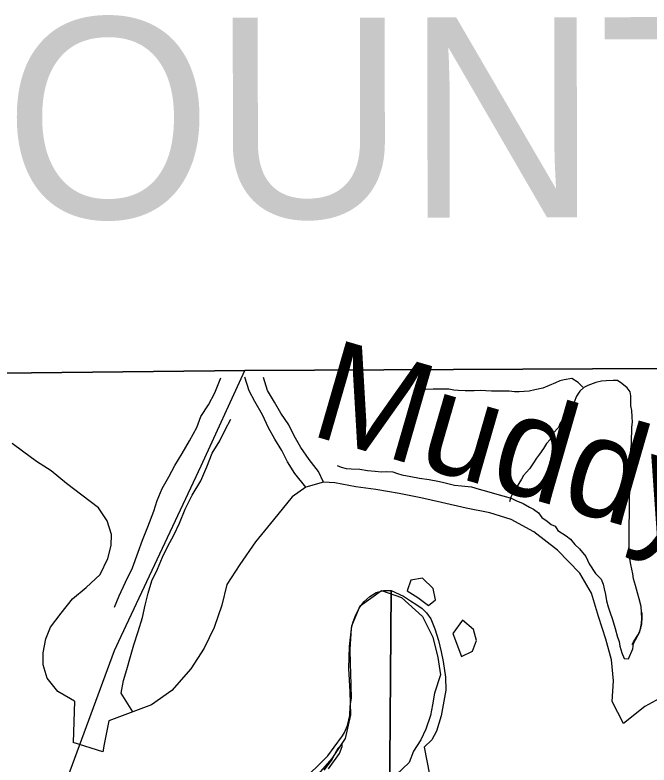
# Model space of a CAD drawing. Extents: x 1588073 to 2013523, y 1090242 to 1357120.
# Drawn here: x 1816020 to 1819188, y 1258035 to 1261782 of the extents above; entities that cross this region are included whole.
import ezdxf

# ---------------------------------------------------------------- set-up
doc = ezdxf.new("R2010")
doc.units = 0
for name, color, linetype in [('GM_X_Adjacent_County', 7, 'Continuous'), ('GM_X_Adjacent_County_Text', 7, 'Continuous'), ('GM_X_County', 7, 'Continuous'), ('GM_X_Major_Lake', 7, 'Continuous'), ('GM_X_Minor_River', 7, 'Continuous'), ('GM_X_Minor_River_Text', 7, 'Continuous'), ('GM_X_Section', 7, 'Continuous'), ('GM_X_State_Route', 7, 'Continuous'), ('GM_X_Township', 7, 'Continuous')]:
    doc.layers.add(name, color=color, linetype=linetype)

msp = doc.modelspace()

# ---------------------------------------------------------------- linework, layer by layer
at = {"layer": 'GM_X_Adjacent_County'}
msp.add_lwpolyline([(1810109.5, 1259987.6), (1810504.5, 1259984.1), (1810732.8, 1259981.1), (1811029.2, 1259977.6), (1811603.9, 1259969.8), (1811883, 1259967.2), (1812095.6, 1259965), (1812326.5, 1259962), (1812654.2, 1259959.4), (1812702.4, 1259959.4), (1812748.4, 1259958.5), (1817167.8, 1260006.4), (1820643.5, 1260023.1)], dxfattribs=at)
at = {"layer": 'GM_X_County'}
msp.add_lwpolyline([(1810109.5, 1259987.6), (1810504.5, 1259984.1), (1810732.8, 1259981.1), (1811029.2, 1259977.6), (1811603.9, 1259969.8), (1811883, 1259967.2), (1812095.6, 1259965), (1812326.5, 1259962), (1812654.2, 1259959.4), (1812702.4, 1259959.4), (1812748.4, 1259958.5), (1817167.8, 1260006.4), (1820643.5, 1260023.1)], dxfattribs=at)
at = {"layer": 'GM_X_Major_Lake'}
msp.add_line((1817560.8, 1259448.4), (1817472.4, 1259423.4), dxfattribs=at)
for points in [[(1816317.6, 1258355), (1816297.5, 1258365.5), (1816233.7, 1258402.4), (1816180.3, 1258469.3), (1816161, 1258535.8), (1816159.7, 1258596.1), (1816174.5, 1258666.2), (1816197.2, 1258724.2), (1816250.2, 1258793.9), (1816307.1, 1258865.5), (1816376, 1258922.9), (1816444.9, 1258986.4), (1816483.9, 1259066.3), (1816500.7, 1259132.3), (1816501.3, 1259186.6), (1816480, 1259255.1), (1816436.6, 1259319.9), (1816353.1, 1259383.1), (1816277.5, 1259442.3), (1816200, 1259505.5), (1816126.3, 1259552.5), (1816056.7, 1259603.6), (1816005, 1259642.3)], [(1819277.6, 1258387.5), (1819167.3, 1258327.3), (1819061, 1258242.9), (1819004.8, 1258353.3), (1819010.8, 1258455.7), (1819000.7, 1258560.1), (1818972.6, 1258664.5), (1818936.5, 1258776.9), (1818900.4, 1258893.4), (1818842.2, 1258993.7), (1818731.8, 1259108.1), (1818613.4, 1259200.5), (1818499.1, 1259262.7), (1818392.7, 1259294.8), (1818274.4, 1259318.8), (1818152, 1259346.9), (1818047.7, 1259371), (1817939.4, 1259391.1), (1817823, 1259411.1), (1817722.7, 1259425.1), (1817618.4, 1259445.2), (1817560.8, 1259448.4)], [(1817472.4, 1259423.4), (1817405.7, 1259374.9), (1817311.5, 1259260.4), (1817221.2, 1259150), (1817143, 1259037.5), (1817078.9, 1258937.1), (1817052.8, 1258834.7), (1817014.7, 1258722.3), (1816964.6, 1258619.9), (1816898.4, 1258515.5), (1816804.1, 1258407.1), (1816701.8, 1258336.8), (1816489.2, 1258256.4), (1816465.2, 1258140), (1816458.3, 1258100.5)], [(1818109.7, 1258916.4), (1818056, 1258969.1), (1817997.8, 1258959.5), (1817979.4, 1258905.5), (1818033.3, 1258872.9), (1818087.1, 1258832.3), (1818121.3, 1258860.2)], [(1818121.3, 1258860.2), (1818109.7, 1258916.4)], [(1817512.4, 1257963.5), (1817604.6, 1258067.9), (1817670.8, 1258168.3), (1817698.9, 1258286.8), (1817694.8, 1258403.2), (1817688.8, 1258517.7), (1817690.8, 1258628.1), (1817702.8, 1258730.5), (1817744.9, 1258830.9), (1817851.2, 1258907.2), (1817951.5, 1258873.1), (1818055.8, 1258776.7), (1818108, 1258674.4), (1818132.1, 1258572), (1818146.1, 1258485.3)], [(1818326.2, 1258657.8), (1818310.5, 1258712.1), (1818256.8, 1258758.7), (1818208.2, 1258692.9)], [(1818208.2, 1258692.9), (1818251.5, 1258578.1), (1818305.7, 1258603.8), (1818326.2, 1258657.8), (1818310.5, 1258712.1), (1818256.8, 1258758.7), (1818208.2, 1258692.9)], [(1818208.2, 1258692.9), (1818251.5, 1258578.1), (1818305.7, 1258603.8), (1818326.2, 1258657.8)], [(1818146.1, 1258485.3), (1818115.9, 1258394.7), (1818105.5, 1258336.6), (1818097.1, 1258282.4), (1818072.5, 1258214.4), (1818048.1, 1258160.5), (1818011.6, 1258104.6), (1817989.2, 1258048.6), (1817924.6, 1257986.9)], [(1816317.6, 1258355), (1816309.6, 1258148.6)], [(1816458.3, 1258100.5), (1816309.6, 1258148.6)]]:
    msp.add_lwpolyline(points, dxfattribs=at)
at = {"layer": 'GM_X_Minor_River'}
msp.add_line((1817560.8, 1259448.4), (1817472.4, 1259423.4), dxfattribs=at)
for points in [[(1816516.5, 1258823.3), (1816541, 1258881.3), (1816571.5, 1258949.3), (1816606.1, 1259021.2), (1816634.7, 1259099.3), (1816657.2, 1259159.3), (1816683.7, 1259225.3), (1816714.3, 1259303.3), (1816730.7, 1259357.3), (1816755.2, 1259417.3), (1816787.7, 1259475.2), (1816818.1, 1259531.2), (1816854.6, 1259591.1), (1816891.2, 1259655), (1816927.7, 1259720.9), (1816948.1, 1259776.9), (1816986.6, 1259834.8), (1817019.1, 1259894.7), (1817048.7, 1259970.3)], [(1817472.4, 1259423.4), (1817418.8, 1259492.1), (1817381.2, 1259550.6), (1817353.5, 1259607), (1817317.9, 1259663.4), (1817286.3, 1259719.9), (1817256.7, 1259784.4), (1817219.1, 1259850.9), (1817189.5, 1259905.3), (1817168, 1259973.8)], [(1817560.8, 1259448.4), (1817537.1, 1259501.1), (1817489.4, 1259561.7), (1817447.8, 1259622.2), (1817414.2, 1259680.7), (1817388.5, 1259735.1), (1817348.9, 1259793.6), (1817317.2, 1259848.1), (1817281.6, 1259906.6), (1817261.5, 1259971.9)], [(1818857.2, 1259922.5), (1818834.4, 1259945.8), (1818802.4, 1259966.1), (1818764.3, 1259960.4), (1818742.3, 1259954.6), (1818720.2, 1259944.7), (1818657.9, 1259917.2), (1818617.7, 1259909.5), (1818589.6, 1259903.7), (1818539.5, 1259900.1), (1818515.5, 1259900.3), (1818489.5, 1259902.5), (1818401.4, 1259903.2), (1818373.3, 1259905.5), (1818347.3, 1259905.7), (1818315.2, 1259904), (1818269.2, 1259904.3), (1818235.1, 1259906.6), (1818213.1, 1259908.8), (1818187.1, 1259913.1), (1818109, 1259913.7), (1818070.9, 1259912), (1818049.5, 1259910.9)], [(1819097.9, 1259829.2), (1819098.3, 1259879.4), (1819094.4, 1259899.5), (1819078.5, 1259919.7), (1819052.7, 1259942), (1819030.7, 1259956.2), (1819008.7, 1259956.4), (1818974.6, 1259954.7), (1818950.6, 1259952.8), (1818922.5, 1259947.1), (1818882.3, 1259931.3), (1818862.2, 1259921.5), (1818842.1, 1259903.6), (1818825.8, 1259877.6), (1818813.6, 1259847.6), (1818799.4, 1259823.7), (1818785.2, 1259803.7), (1818773.1, 1259783.8), (1818744.7, 1259743.9), (1818736.6, 1259721.9), (1818708.3, 1259692), (1818694.1, 1259662), (1818675.9, 1259642.1), (1818661.7, 1259616.1), (1818641.4, 1259588.2), (1818625.3, 1259568.3), (1818611.1, 1259544.3), (1818590.8, 1259514.4), (1818560.5, 1259482.5), (1818550.4, 1259462.6), (1818538.2, 1259442.6), (1818522, 1259416.6), (1818507.8, 1259392.7), (1818497.6, 1259372.7), (1818491.5, 1259350.7)], [(1817629.4, 1259532.4), (1817649.4, 1259524.2), (1817675.4, 1259516), (1817699.4, 1259515.8), (1817743.5, 1259513.4), (1817781.5, 1259507.1), (1817819.5, 1259502.8), (1817851.5, 1259500.5), (1817877.6, 1259502.3), (1817907.6, 1259500), (1817931.6, 1259491.8), (1817953.6, 1259485.6), (1817997.6, 1259477.2), (1818041.6, 1259468.8), (1818089.6, 1259462.4), (1818133.7, 1259454), (1818155.6, 1259447.8), (1818215.6, 1259433.2), (1818251.7, 1259430.9), (1818301.7, 1259424.5), (1818339.7, 1259414.1), (1818375.7, 1259403.8), (1818439.6, 1259385.2), (1818475.6, 1259374.9), (1818499.6, 1259368.7), (1818523.6, 1259356.4), (1818559.5, 1259342.1), (1818591.4, 1259323.8), (1818611.4, 1259313.6), (1818635.3, 1259295.3), (1818653.1, 1259271.1), (1818679.1, 1259252.8), (1818699, 1259236.6), (1818718.9, 1259228.4), (1818732.8, 1259206.2), (1818774.7, 1259179.8), (1818796.6, 1259163.6), (1818818.4, 1259137.3), (1818840.3, 1259115), (1818872.1, 1259076.6), (1818889.8, 1259040.4), (1818921.5, 1258991.9), (1818949.4, 1258963.6), (1818959.2, 1258939.5), (1818965, 1258915.3), (1818970.8, 1258887.2), (1818976.6, 1258855), (1818984.4, 1258824.9), (1818992.3, 1258800.7), (1819006, 1258762.5), (1819019.7, 1258718.2), (1819031.4, 1258674), (1819039.2, 1258651.8), (1819043.1, 1258629.7), (1819052.9, 1258595.6), (1819064.7, 1258567.4), (1819086.7, 1258565.2), (1819107.1, 1258615.2), (1819111.3, 1258643.2), (1819141.8, 1258701.2), (1819150.1, 1258743.2), (1819152.3, 1258769.3), (1819148.7, 1258827.5), (1819139, 1258865.7), (1819131.2, 1258895.9), (1819121.4, 1258932.1), (1819111.6, 1258966.3), (1819107.8, 1258990.4), (1819098.1, 1259036.6), (1819092.3, 1259064.8), (1819090.5, 1259092.9), (1819088.7, 1259112.9), (1819089, 1259153.1), (1819090.6, 1259371.8), (1819092.8, 1259401.9), (1819093.3, 1259468.1), (1819091.5, 1259492.2), (1819091.9, 1259556.4), (1819096.1, 1259580.4), (1819098.3, 1259612.5), (1819100.5, 1259638.6), (1819100.8, 1259670.7), (1819103, 1259698.8), (1819103.2, 1259722.8), (1819105.3, 1259748.9), (1819103.5, 1259775), (1819101.8, 1259807.1), (1819097.9, 1259829.2)], [(1816609.1, 1258301.7), (1816549.4, 1258393.7), (1816561.9, 1258457.8), (1816578.3, 1258511.8), (1816596.8, 1258577.9), (1816613.3, 1258635.9), (1816635.8, 1258702), (1816656.4, 1258772), (1816670.8, 1258834.1), (1816685.3, 1258894.2), (1816703.8, 1258956.2), (1816732.2, 1259014.2), (1816756.7, 1259074.2), (1816783.1, 1259128.1), (1816813.6, 1259184.1), (1816842.1, 1259244), (1816870.6, 1259314), (1816905.2, 1259384), (1816947.8, 1259455.8), (1816978.4, 1259525.8), (1817004.9, 1259593.8), (1817043.4, 1259655.7), (1817069.8, 1259709.7), (1817098.3, 1259763.6)], [(1819104.7, 1258637.2), (1819111.4, 1258651.2), (1819135.7, 1258689.2), (1819147.9, 1258719.2), (1819152.1, 1258741.2), (1819154.3, 1258771.3), (1819154.5, 1258797.4)]]:
    msp.add_lwpolyline(points, dxfattribs=at)
at = {"layer": 'GM_X_Section'}
for points in [[(1817491.1, 1257990.6), (1817537.4, 1258036.3), (1817583.7, 1258082), (1817614, 1258123.9), (1817656.3, 1258181.6), (1817666.5, 1258197.6), (1817680.7, 1258233.5), (1817693, 1258283.5), (1817695.3, 1258329.5), (1817701.5, 1258369.5), (1817698.3, 1258495.6), (1817696.6, 1258539.6), (1817695.1, 1258613.7), (1817701.7, 1258717.7), (1817707.9, 1258745.7), (1817720.1, 1258777.6), (1817740.4, 1258819.5), (1817762.5, 1258851.4), (1817792.7, 1258877.3), (1817824.9, 1258897.1), (1817863, 1258906.8), (1817899, 1258906.6), (1817866.5, 1254634)], [(1817866.5, 1254634), (1817899, 1258906.6), (1817960.8, 1258878.2), (1817996.7, 1258856), (1818028.6, 1258835.8), (1818054.5, 1258817.6), (1818076.4, 1258795.4), (1818098.2, 1258765.3), (1818117.9, 1258715.1), (1818135.6, 1258657), (1818149.2, 1258600.9), (1818159, 1258552.8), (1818170.5, 1258474.6), (1818172.1, 1258408.6), (1818159.6, 1258336.6), (1818149.3, 1258280.6), (1818126.8, 1258204.8), (1818102.5, 1258160.9), (1818064.3, 1258125.1), (1818250.5, 1257169.3)], [(1817587.3, 1258016), (1817641.8, 1258093.7), (1817654, 1258127.6), (1817654.1, 1258139.6), (1817633.9, 1258117.7), (1817619.8, 1258093.8), (1817605.6, 1258063.9), (1817563.2, 1258010.1)]]:
    msp.add_lwpolyline(points, dxfattribs=at)
at = {"layer": 'GM_X_State_Route'}
for points in [[(1816549.5, 1258678.5), (1816549.7, 1258679), (1816950.7, 1259530.7), (1817167.8, 1260006.4)], [(1815664.4, 1256451.4), (1815808.6, 1256641.7), (1816295.2, 1258005.9), (1816516.3, 1258608), (1816549.5, 1258678.5)]]:
    msp.add_lwpolyline(points, dxfattribs=at)
at = {"layer": 'GM_X_Township'}
msp.add_lwpolyline([(1820643.5, 1260023.1), (1817167.8, 1260006.4), (1812748.4, 1259958.5), (1812702.4, 1259959.4), (1812654.2, 1259959.4), (1812326.5, 1259962), (1812095.6, 1259965), (1811883, 1259967.2), (1811603.9, 1259969.8), (1811029.2, 1259977.6), (1810732.8, 1259981.1), (1810504.5, 1259984.1), (1810109.5, 1259987.6)], dxfattribs=at)

# ---------------------------------------------------------------- texts
at = {"layer": 'GM_X_Adjacent_County_Text'}
msp.add_text('OTTAWA COUNTY', height=1000, rotation=0.0946, dxfattribs=at).set_placement((1808909.2, 1260754.6))
at = {"layer": 'GM_X_Minor_River_Text'}
msp.add_text('Muddy', height=500.31, rotation=343.8621, dxfattribs=at).set_placement((1817483.1, 1259686.9))

doc.saveas('drawing.dxf')
